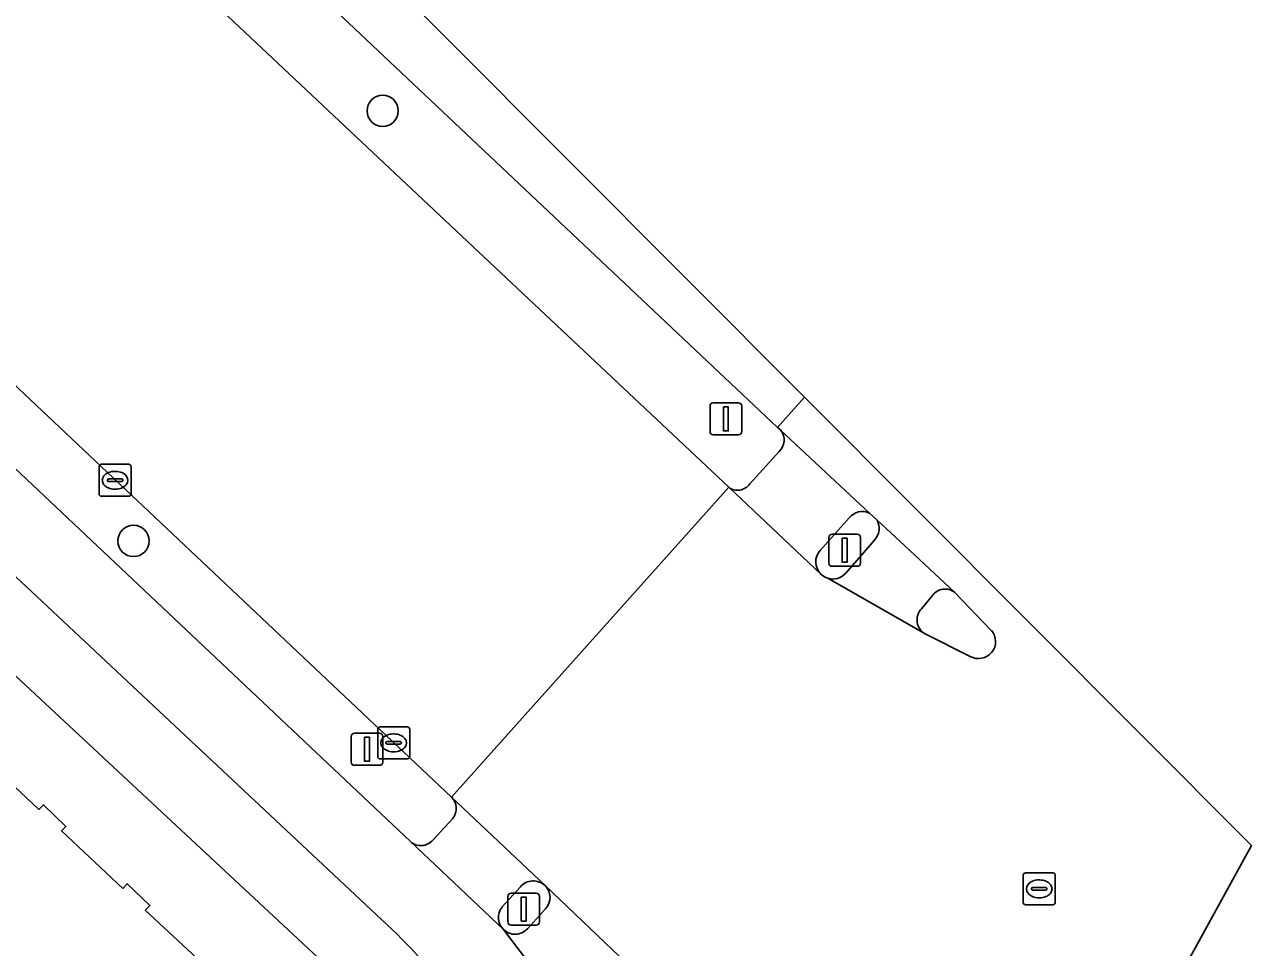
# Model space of a CAD drawing. Extents: x 160102 to 160934, y 382045 to 382923.
# Drawn here: x 160896.02 to 160934.4, y 382851.05 to 382879.93 of the extents above; entities that cross this region are included whole.
import ezdxf

# ---------------------------------------------------------------- set-up
doc = ezdxf.new("R2010")
doc.units = 0
for name, color, linetype in [('IMGEO_Berm_groen', 7, 'Continuous'), ('IMGEO_Boom', 7, 'Continuous'), ('IMGEO_Erf', 7, 'Continuous'), ('IMGEO_Fietspad_gesloten', 7, 'Continuous'), ('IMGEO_Kolk', 7, 'Continuous'), ('IMGEO_Lichtmast', 7, 'Continuous'), ('IMGEO_Pand', 7, 'Continuous'), ('IMGEO_Rijbaan_lokaal_gesloten', 7, 'Continuous'), ('IMGEO_Rioolput', 7, 'Continuous'), ('IMGEO_Verkeersbordpaal', 7, 'Continuous'), ('IMGEO_Verkeerseiland_gesloten', 7, 'Continuous'), ('IMGEO_Verkeersregelinstallatiepaal', 7, 'Continuous'), ('IMGEO_Voetpad_gesloten', 7, 'Continuous'), ('IMGEO_Voetpad_open', 7, 'Continuous')]:
    doc.layers.add(name, color=color, linetype=linetype)

msp = doc.modelspace()

# ---------------------------------------------------------------- linework, layer by layer
at = {"layer": 'IMGEO_Berm_groen'}
for points in [[(160872.419, 382905.762), (160872.527, 382905.593), (160874.923, 382903.315), (160879.506, 382899.658), (160888.473, 382892.915), (160893.381, 382888.596), (160896.643, 382885.589), (160918.048, 382865.449)], [(160861.894, 382897.82), (160881.279, 382879.654), (160908.09, 382854.364)], [(160919.573, 382867.32), (160898.626, 382887.092)], [(160909.375, 382855.754), (160894.512, 382869.771), (160885.39, 382878.401)], [(160918.71, 382865.556), (160919.624, 382866.571)], [(160908.792, 382854.408), (160909.419, 382855.089)]]:
    msp.add_lwpolyline(points, dxfattribs=at)
for centre, radius, start, end in [((160919.338, 382866.962), 0.428, 38.0189, 56.6557), ((160919.3, 382866.926), 0.48, 312.3883, 38.7073), ((160918.327, 382865.822), 0.466, 233.1683, 325.1945), ((160909.021, 382855.397), 0.503, 322.2741, 45.2969), ((160908.42, 382854.728), 0.491, 227.8656, 319.3074)]:
    msp.add_arc(centre, radius, start, end, dxfattribs=at)
at = {"layer": 'IMGEO_Boom'}
for centre in [(160907.222, 382877.226), (160899.428, 382863.769)]:
    msp.add_circle(centre, 0.489, dxfattribs=at)
at = {"layer": 'IMGEO_Erf'}
msp.add_lwpolyline([(160894.557, 382857.16), (160896.469, 382855.367), (160896.607, 382855.511), (160897.314, 382854.84), (160897.176, 382854.695), (160899.097, 382852.898), (160899.224, 382853.044), (160899.942, 382852.365), (160899.796, 382852.221), (160901.716, 382850.431), (160901.854, 382850.579), (160902.563, 382849.902), (160902.411, 382849.76), (160904.34, 382847.96), (160904.479, 382848.103), (160904.747, 382847.849), (160906.401, 382849.614), (160875.468, 382878.428)], dxfattribs=at)
at = {"layer": 'IMGEO_Fietspad_gesloten'}
for points in [[(160854.521, 382906.665), (160855.067, 382904.509), (160855.706, 382900.56), (160860.259, 382896.037), (160876.3, 382880.906), (160880.807, 382876.637), (160907.683, 382851.452)], [(160911, 382851.612), (160908.09, 382854.364), (160881.279, 382879.654), (160861.894, 382897.82), (160859.046, 382900.582), (160858.953, 382900.672)], [(160925.12, 382862.159), (160923.547, 382863.622), (160922.689, 382864.419)], [(160922.605, 382863.797), (160921.709, 382862.761)], [(160921.147, 382862.602), (160924.192, 382860.861)], [(160924.076, 382861.647), (160924.424, 382862.063)], [(160914.87, 382850.534), (160912.303, 382852.989)], [(160912.314, 382852.258), (160911.753, 382851.637)], [(160914.039, 382847.612), (160911, 382851.612)], [(160911, 382851.612), (160914.039, 382847.612)]]:
    msp.add_lwpolyline(points, dxfattribs=at)
for centre, radius, start, end in [((160922.229, 382864.164), 0.526, 315.6562, 28.9615), ((160921.306, 382863.114), 0.536, 252.7593, 318.835), ((160924.818, 382861.776), 0.488, 51.7522, 143.9544), ((160924.445, 382861.3), 0.507, 136.7928, 239.9977), ((160911.933, 382852.618), 0.524, 316.6379, 45.0863), ((160896.253, 382839.699), 16.394, 35.3474, 45.7969), ((160911.365, 382851.986), 0.522, 225.7235, 318.0796)]:
    msp.add_arc(centre, radius, start, end, dxfattribs=at)
at = {"layer": 'IMGEO_Kolk'}
for p, q in [((160898.35, 382865.241), (160898.35, 382866.093)), ((160898.425, 382866.167), (160899.277, 382866.167)), ((160899.351, 382866.093), (160899.351, 382865.241)), ((160898.609, 382865.661), (160898.609, 382865.673)), ((160899.047, 382865.624), (160898.649, 382865.624)), ((160898.652, 382865.71), (160899.05, 382865.71)), ((160898.838, 382865.947), (160898.863, 382865.947)), ((160899.093, 382865.673), (160899.093, 382865.661)), ((160898.861, 382865.387), (160898.836, 382865.387)), ((160899.277, 382865.167), (160898.425, 382865.167)), ((160907.141, 382857.951), (160907.993, 382857.951)), ((160907.066, 382857.025), (160907.066, 382857.877)), ((160907.554, 382857.731), (160907.579, 382857.731)), ((160908.067, 382857.877), (160908.067, 382857.025)), ((160907.325, 382857.445), (160907.325, 382857.457)), ((160907.763, 382857.408), (160907.365, 382857.408)), ((160907.368, 382857.494), (160907.766, 382857.494)), ((160907.577, 382857.171), (160907.552, 382857.171)), ((160907.809, 382857.457), (160907.809, 382857.445)), ((160907.993, 382856.951), (160907.141, 382856.951))]:
    msp.add_line(p, q, dxfattribs=at)
for points in [[(160898.35, 382865.241), (160898.35, 382866.093)], [(160898.425, 382866.167), (160899.277, 382866.167)], [(160899.351, 382866.093), (160899.351, 382865.241)], [(160899.277, 382865.167), (160898.425, 382865.167)], [(160907.141, 382857.951), (160907.993, 382857.951)], [(160907.066, 382857.025), (160907.066, 382857.877)], [(160908.067, 382857.877), (160908.067, 382857.025)], [(160907.993, 382856.951), (160907.141, 382856.951)]]:
    msp.add_lwpolyline(points, dxfattribs=at)
for centre, radius, start, end in [((160898.427, 382866.091), 0.0765, 91.552, 178.448), ((160898.427, 382866.091), 0.0765, 91.552, 178.448), ((160899.275, 382866.091), 0.0765, 1.552, 88.448), ((160899.275, 382866.091), 0.0765, 1.552, 88.448), ((160898.649, 382865.67), 0.0403, 85.8775, 175.7526), ((160898.646, 382865.66), 0.0366, 178.938, 274.7102), ((160899.05, 382865.667), 0.043, 264.8664, 352.4533), ((160899.054, 382865.672), 0.0386, 1.7309, 96.639), ((160898.427, 382865.243), 0.0765, 181.552, 268.448), ((160898.427, 382865.243), 0.0765, 181.552, 268.448), ((160899.275, 382865.243), 0.0765, 271.552, 358.448), ((160899.275, 382865.243), 0.0765, 271.552, 358.448), ((160907.143, 382857.875), 0.0765, 91.552, 178.448), ((160907.143, 382857.875), 0.0765, 91.552, 178.448), ((160907.991, 382857.875), 0.0765, 1.552, 88.448), ((160907.991, 382857.875), 0.0765, 1.552, 88.448), ((160907.365, 382857.454), 0.0403, 85.8775, 175.7526), ((160907.362, 382857.444), 0.0366, 178.938, 274.7102), ((160907.766, 382857.451), 0.043, 264.8664, 352.4533), ((160907.77, 382857.456), 0.0386, 1.7309, 96.639), ((160907.143, 382857.027), 0.0765, 181.552, 268.448), ((160907.143, 382857.027), 0.0765, 181.552, 268.448), ((160907.991, 382857.027), 0.0765, 271.552, 358.448), ((160907.991, 382857.027), 0.0765, 271.552, 358.448)]:
    msp.add_arc(centre, radius, start, end, dxfattribs=at)
for centre, major_axis, ratio, start_param, end_param in [((160898.837, 382865.667), (-0.387, 0.002), 0.722429, 4.712389, 7.853982), ((160898.862, 382865.667), (-0.39, 0.002), 0.717154, 1.570796, 4.712389), ((160907.553, 382857.451), (-0.387, 0.002), 0.722429, 4.712389, 7.853982), ((160907.578, 382857.451), (-0.39, 0.002), 0.717154, 1.570796, 4.712389)]:
    msp.add_ellipse(centre, major_axis=major_axis, ratio=ratio, start_param=start_param, end_param=end_param, dxfattribs=at)
at = {"layer": 'IMGEO_Lichtmast'}
for p, q in [((160906.237, 382856.85), (160906.237, 382857.65)), ((160906.237, 382857.65), (160906.237, 382856.85)), ((160906.337, 382857.75), (160907.127, 382857.75)), ((160907.127, 382857.75), (160906.337, 382857.75)), ((160907.227, 382857.65), (160907.227, 382856.85)), ((160907.227, 382856.85), (160907.227, 382857.65)), ((160907.127, 382856.75), (160906.337, 382856.75)), ((160906.337, 382856.75), (160907.127, 382856.75))]:
    msp.add_line(p, q, dxfattribs=at)
msp.add_lwpolyline([(160906.657, 382857.625), (160906.807, 382857.625), (160906.807, 382856.875), (160906.657, 382856.875), (160906.657, 382857.625)], dxfattribs=at)
for centre, start, end in [((160906.337, 382857.65), 90, 180), ((160906.337, 382857.65), 90, 180), ((160907.127, 382857.65), 0, 90), ((160907.127, 382857.65), 360, 90), ((160906.337, 382856.85), 180, 270), ((160906.337, 382856.85), 180, 270), ((160907.127, 382856.85), 270, 0), ((160907.127, 382856.85), 270, 0)]:
    msp.add_arc(centre, 0.1, start, end, dxfattribs=at)
at = {"layer": 'IMGEO_Pand'}
msp.add_lwpolyline([(160901.716, 382850.431), (160899.796, 382852.221), (160899.942, 382852.365), (160899.224, 382853.044), (160899.097, 382852.898), (160897.176, 382854.695), (160897.314, 382854.84), (160896.607, 382855.511), (160896.469, 382855.367), (160894.557, 382857.16)], dxfattribs=at)
at = {"layer": 'IMGEO_Rijbaan_lokaal_gesloten'}
msp.add_lwpolyline([(160920.419, 382868.265), (160898.025, 382890.727), (160878.596, 382910.215), (160875.946, 382908.454), (160894.253, 382891.237), (160898.626, 382887.092), (160919.573, 382867.32)], close=True, dxfattribs=at)
for points in [[(160880.101, 382883.405), (160885.39, 382878.401), (160894.512, 382869.771), (160909.375, 382855.754), (160918.048, 382865.449), (160896.643, 382885.589)], [(160927.223, 382841.17), (160934.401, 382854.241), (160920.419, 382868.265), (160919.573, 382867.32)], [(160919.675, 382867.226), (160922.452, 382864.641), (160922.689, 382864.419), (160923.547, 382863.622), (160925.12, 382862.159), (160926.263, 382860.971)], [(160920.931, 382862.731), (160918.048, 382865.449), (160909.375, 382855.754), (160912.303, 382852.989), (160914.87, 382850.534), (160924.686, 382843.243)], [(160925.602, 382860.157), (160924.192, 382860.861), (160921.147, 382862.602)]]:
    msp.add_lwpolyline(points, dxfattribs=at)
for centre, radius, start, end in [((160919.338, 382866.962), 0.428, 38.0189, 56.6557), ((160921.294, 382863.093), 0.512, 224.9321, 253.3747), ((160925.864, 382860.62), 0.532, 240.4904, 41.3537)]:
    msp.add_arc(centre, radius, start, end, dxfattribs=at)
at = {"layer": 'IMGEO_Rioolput'}
for p, q in [((160927.26, 382852.458), (160927.26, 382853.31)), ((160927.335, 382853.384), (160928.187, 382853.384)), ((160928.261, 382853.31), (160928.261, 382852.458)), ((160927.562, 382852.927), (160927.96, 382852.927)), ((160927.748, 382853.164), (160927.773, 382853.164)), ((160927.519, 382852.878), (160927.519, 382852.89)), ((160927.957, 382852.841), (160927.559, 382852.841)), ((160927.771, 382852.604), (160927.746, 382852.604)), ((160928.003, 382852.89), (160928.003, 382852.878)), ((160928.187, 382852.384), (160927.335, 382852.384))]:
    msp.add_line(p, q, dxfattribs=at)
for points in [[(160927.26, 382852.458), (160927.26, 382853.31)], [(160927.335, 382853.384), (160928.187, 382853.384)], [(160928.261, 382853.31), (160928.261, 382852.458)], [(160928.187, 382852.384), (160927.335, 382852.384)]]:
    msp.add_lwpolyline(points, dxfattribs=at)
for centre, radius, start, end in [((160927.337, 382853.308), 0.0765, 91.552, 178.448), ((160927.337, 382853.308), 0.0765, 91.552, 178.448), ((160928.185, 382853.308), 0.0765, 1.552, 88.448), ((160928.185, 382853.308), 0.0765, 1.552, 88.448), ((160927.559, 382852.887), 0.0403, 85.8775, 175.7526), ((160927.964, 382852.889), 0.0386, 1.7309, 96.639), ((160927.556, 382852.877), 0.0366, 178.938, 274.7102), ((160927.96, 382852.884), 0.043, 264.8664, 352.4533), ((160927.337, 382852.46), 0.0765, 181.552, 268.448), ((160927.337, 382852.46), 0.0765, 181.552, 268.448), ((160928.185, 382852.46), 0.0765, 271.552, 358.448), ((160928.185, 382852.46), 0.0765, 271.552, 358.448)]:
    msp.add_arc(centre, radius, start, end, dxfattribs=at)
for centre, major_axis, ratio, start_param, end_param in [((160927.747, 382852.884), (-0.387, 0.002), 0.722429, 4.712389, 7.853982), ((160927.772, 382852.884), (-0.39, 0.002), 0.717154, 1.570796, 4.712389)]:
    msp.add_ellipse(centre, major_axis=major_axis, ratio=ratio, start_param=start_param, end_param=end_param, dxfattribs=at)
at = {"layer": 'IMGEO_Verkeersbordpaal'}
for p, q in [((160917.463, 382867.189), (160917.463, 382867.989)), ((160917.463, 382867.989), (160917.463, 382867.189)), ((160917.563, 382868.089), (160918.353, 382868.089)), ((160918.353, 382868.089), (160917.563, 382868.089)), ((160918.453, 382867.989), (160918.453, 382867.189)), ((160918.453, 382867.189), (160918.453, 382867.989)), ((160918.353, 382867.089), (160917.563, 382867.089)), ((160917.563, 382867.089), (160918.353, 382867.089))]:
    msp.add_line(p, q, dxfattribs=at)
msp.add_lwpolyline([(160917.883, 382867.964), (160918.033, 382867.964), (160918.033, 382867.214), (160917.883, 382867.214), (160917.883, 382867.964)], dxfattribs=at)
for centre, start, end in [((160917.563, 382867.989), 90, 180), ((160917.563, 382867.989), 90, 180), ((160918.353, 382867.989), 0, 90), ((160918.353, 382867.989), 360, 90), ((160917.563, 382867.189), 180, 270), ((160917.563, 382867.189), 180, 270), ((160918.353, 382867.189), 270, 0), ((160918.353, 382867.189), 270, 0)]:
    msp.add_arc(centre, 0.1, start, end, dxfattribs=at)
at = {"layer": 'IMGEO_Verkeerseiland_gesloten'}
for points in [[(160921.817, 382864.492), (160920.908, 382863.473)], [(160922.689, 382864.419), (160922.452, 382864.641)], [(160921.709, 382862.761), (160922.605, 382863.797)], [(160926.263, 382860.971), (160925.12, 382862.159)], [(160924.424, 382862.063), (160924.076, 382861.647)], [(160924.192, 382860.861), (160925.602, 382860.157)], [(160911.529, 382852.952), (160910.955, 382852.309)], [(160911.753, 382851.637), (160912.314, 382852.258)]]:
    msp.add_lwpolyline(points, dxfattribs=at)
for centre, radius, start, end in [((160922.228, 382864.166), 0.525, 64.7853, 141.6253), ((160922.229, 382864.164), 0.526, 315.6562, 28.9615), ((160921.305, 382863.114), 0.535, 137.877, 225.6739), ((160921.294, 382863.093), 0.512, 224.9321, 253.3747), ((160921.306, 382863.114), 0.536, 252.7593, 318.835), ((160924.818, 382861.776), 0.488, 51.7522, 143.9544), ((160924.445, 382861.3), 0.507, 136.7928, 239.9977), ((160925.864, 382860.62), 0.532, 240.4904, 41.3537), ((160911.934, 382852.584), 0.547, 47.6825, 137.7912), ((160911.933, 382852.618), 0.524, 316.6379, 45.0863), ((160911.366, 382851.986), 0.523, 141.7755, 225.6125), ((160911.365, 382851.986), 0.522, 225.7235, 318.0796)]:
    msp.add_arc(centre, radius, start, end, dxfattribs=at)
at = {"layer": 'IMGEO_Verkeersregelinstallatiepaal'}
for p, q in [((160921.18, 382863.076), (160921.18, 382863.876)), ((160921.18, 382863.876), (160921.18, 382863.076)), ((160921.28, 382863.976), (160922.07, 382863.976)), ((160922.07, 382863.976), (160921.28, 382863.976)), ((160922.17, 382863.876), (160922.17, 382863.076)), ((160922.17, 382863.076), (160922.17, 382863.876)), ((160922.07, 382862.976), (160921.28, 382862.976)), ((160921.28, 382862.976), (160922.07, 382862.976)), ((160911.137, 382851.85), (160911.137, 382852.65)), ((160911.137, 382852.65), (160911.137, 382851.85)), ((160911.237, 382852.75), (160912.027, 382852.75)), ((160912.027, 382852.75), (160911.237, 382852.75)), ((160912.127, 382852.65), (160912.127, 382851.85)), ((160912.127, 382851.85), (160912.127, 382852.65)), ((160912.027, 382851.75), (160911.237, 382851.75)), ((160911.237, 382851.75), (160912.027, 382851.75))]:
    msp.add_line(p, q, dxfattribs=at)
for points in [[(160921.6, 382863.851), (160921.75, 382863.851), (160921.75, 382863.101), (160921.6, 382863.101), (160921.6, 382863.851)], [(160911.557, 382852.625), (160911.707, 382852.625), (160911.707, 382851.875), (160911.557, 382851.875), (160911.557, 382852.625)]]:
    msp.add_lwpolyline(points, dxfattribs=at)
for centre, start, end in [((160921.28, 382863.876), 90, 180), ((160921.28, 382863.876), 90, 180), ((160922.07, 382863.876), 0, 90), ((160922.07, 382863.876), 360, 90), ((160921.28, 382863.076), 180, 270), ((160921.28, 382863.076), 180, 270), ((160922.07, 382863.076), 270, 0), ((160922.07, 382863.076), 270, 0), ((160911.237, 382852.65), 90, 180), ((160911.237, 382852.65), 90, 180), ((160912.027, 382852.65), 0, 90), ((160912.027, 382852.65), 360, 90), ((160911.237, 382851.85), 180, 270), ((160911.237, 382851.85), 180, 270), ((160912.027, 382851.85), 270, 0), ((160912.027, 382851.85), 270, 0)]:
    msp.add_arc(centre, 0.1, start, end, dxfattribs=at)
at = {"layer": 'IMGEO_Voetpad_gesloten'}
for points in [[(160922.452, 382864.641), (160919.675, 382867.226)], [(160919.624, 382866.571), (160918.71, 382865.556)], [(160918.048, 382865.449), (160920.931, 382862.731)], [(160920.908, 382863.473), (160921.817, 382864.492)], [(160912.303, 382852.989), (160909.375, 382855.754)], [(160909.419, 382855.089), (160908.792, 382854.408)], [(160908.09, 382854.364), (160911, 382851.612)], [(160910.955, 382852.309), (160911.529, 382852.952)]]:
    msp.add_lwpolyline(points, dxfattribs=at)
for centre, radius, start, end in [((160919.3, 382866.926), 0.48, 312.3883, 38.7073), ((160918.327, 382865.822), 0.466, 233.1683, 325.1945), ((160922.228, 382864.166), 0.525, 64.7853, 141.6253), ((160921.305, 382863.114), 0.535, 137.877, 225.6739), ((160909.021, 382855.397), 0.503, 322.2741, 45.2969), ((160908.42, 382854.728), 0.491, 227.8656, 319.3074), ((160911.934, 382852.584), 0.547, 47.6825, 137.7912), ((160911.366, 382851.986), 0.523, 141.7755, 225.6125)]:
    msp.add_arc(centre, radius, start, end, dxfattribs=at)
at = {"layer": 'IMGEO_Voetpad_open'}
for points in [[(160851.435, 382901.477), (160851.784, 382900.791), (160852.299, 382899.776), (160853.109, 382897.965), (160854.082, 382898.574), (160875.468, 382878.428), (160906.401, 382849.614), (160908.483, 382847.486), (160909.809, 382846.282)], [(160907.683, 382851.452), (160880.807, 382876.637)]]:
    msp.add_lwpolyline(points, dxfattribs=at)
msp.add_arc((160896.253, 382839.699), 16.394, 35.3474, 45.7969, dxfattribs=at)

doc.saveas('drawing.dxf')
